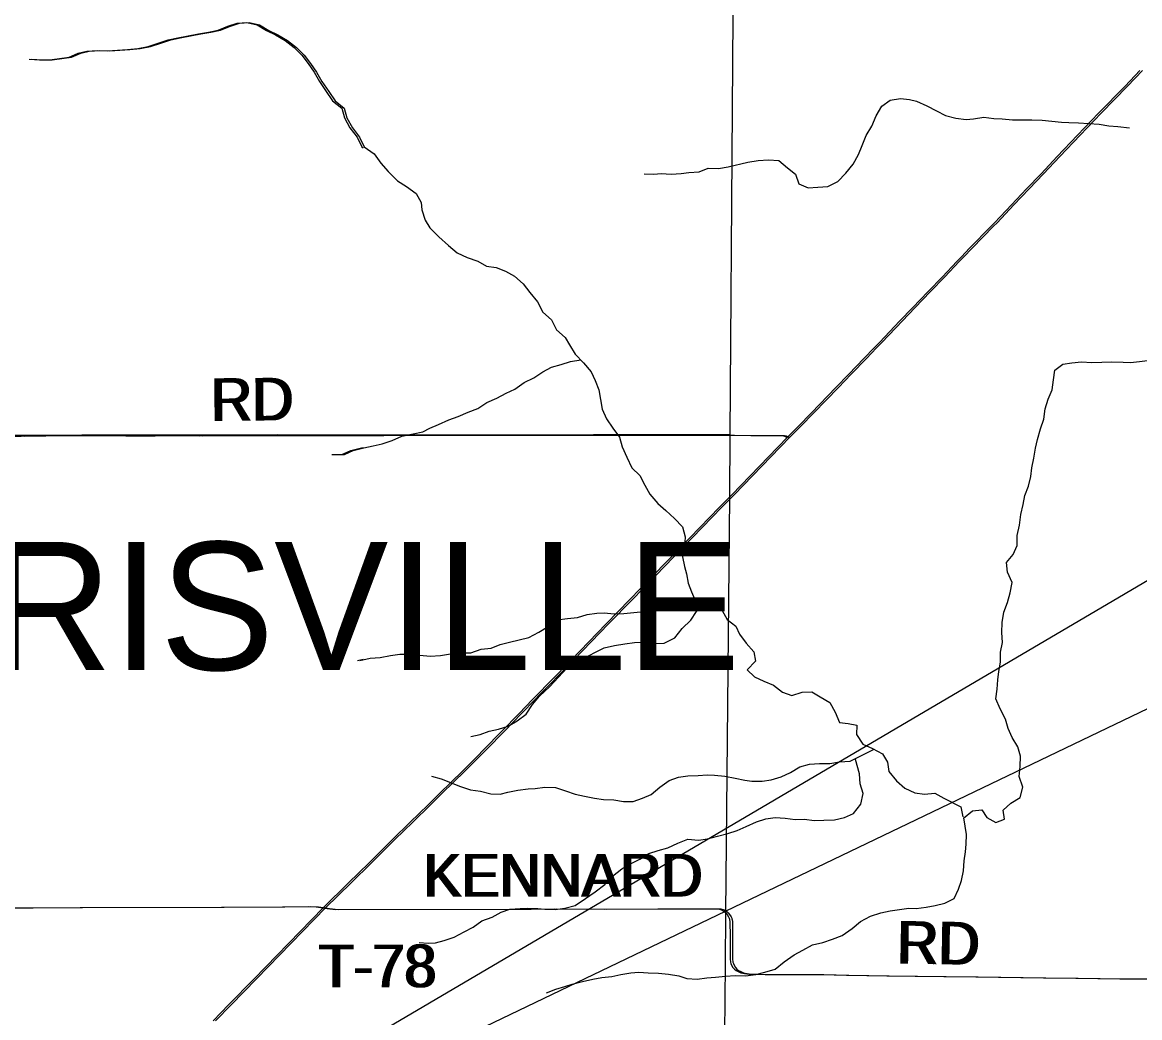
# Model space of a CAD drawing. Extents: x 0 to 34, y 0 to 22.
# Drawn here: x 19.587 to 21.074, y 7.956 to 9.282 of the extents above; entities that cross this region are included whole.
import ezdxf

# ---------------------------------------------------------------- set-up
doc = ezdxf.new("R2010")
doc.units = 0
for name, color, linetype in [('GM_X_County_Road', 7, 'Continuous'), ('GM_X_Minor_River', 7, 'Continuous'), ('GM_X_Rail_Line', 7, 'Continuous'), ('GM_X_Township_Road', 7, 'Continuous'), ('GM_X_Township_Road_Text', 7, 'Continuous'), ('GM_X_Township_Text', 7, 'Continuous'), ('GM_X_US_Route', 7, 'Continuous'), ('SH_Text', 7, 'Continuous')]:
    doc.layers.add(name, color=color, linetype=linetype)

msp = doc.modelspace()

# ---------------------------------------------------------------- linework, layer by layer
at = {"layer": 'GM_X_County_Road'}
for points in [[(19.5413, 8.1024), (19.5976, 8.1027), (19.6634, 8.103), (19.8518, 8.1034), (19.9328, 8.1038), (19.9669, 8.1043), (19.9777, 8.1038), (19.9869, 8.1027)], [(19.59, 8.1027), (19.6009, 8.1027), (19.6667, 8.103), (19.8551, 8.1034), (19.936, 8.1038), (19.9702, 8.1043), (19.981, 8.1038), (19.9902, 8.1027)]]:
    msp.add_lwpolyline(points, dxfattribs=at)
at = {"layer": 'GM_X_Minor_River'}
msp.add_line((20.0328, 8.4321), (20.0404, 8.4339), dxfattribs=at)
for points in [[(19.5958, 9.2332), (19.6095, 9.2322), (19.6228, 9.232), (19.6358, 9.234), (19.6487, 9.2357), (19.661, 9.2408), (19.6725, 9.2436), (19.6866, 9.2445), (19.6995, 9.2439), (19.7132, 9.2451), (19.7265, 9.246), (19.7403, 9.2473), (19.754, 9.2497), (19.7674, 9.2544), (19.7808, 9.2587), (19.7934, 9.2612), (19.8209, 9.2668), (19.8342, 9.2688), (19.8472, 9.2716), (19.8602, 9.2771), (19.8725, 9.281), (19.8854, 9.2819), (19.8991, 9.2786), (19.9115, 9.2712), (19.9236, 9.2653), (19.9364, 9.2578), (19.9484, 9.2485), (19.9585, 9.2384), (19.9671, 9.2273), (19.9749, 9.2157), (19.9822, 9.2034), (19.9911, 9.19), (19.9997, 9.1777), (20.0117, 9.1676), (20.0153, 9.155), (20.0226, 9.1415), (20.0323, 9.1292), (20.0386, 9.1162), (20.0404, 9.1149)], [(19.5991, 9.2332), (19.6128, 9.2322), (19.6261, 9.232), (19.639, 9.234), (19.652, 9.2357), (19.6643, 9.2408), (19.6757, 9.2436), (19.6898, 9.2445), (19.7028, 9.2439), (19.7165, 9.2451), (19.7298, 9.246), (19.7435, 9.2473), (19.7573, 9.2497), (19.7707, 9.2544), (19.7841, 9.2587), (19.7967, 9.2612), (19.8241, 9.2668), (19.8375, 9.2688), (19.8505, 9.2716), (19.8635, 9.2771), (19.8758, 9.281), (19.8887, 9.2819), (19.9024, 9.2786), (19.9148, 9.2712), (19.9269, 9.2653), (19.9397, 9.2578), (19.9517, 9.2485), (19.9618, 9.2384), (19.9703, 9.2273), (19.9781, 9.2157), (19.9855, 9.2034), (19.9944, 9.19), (20.003, 9.1777), (20.015, 9.1676), (20.0185, 9.155), (20.0259, 9.1415), (20.0356, 9.1292), (20.0418, 9.1162), (20.055, 9.1068), (20.0639, 9.0945), (20.0736, 9.0833), (20.0859, 9.0709), (20.098, 9.0635), (20.1108, 9.0542), (20.1174, 9.0419), (20.1184, 9.0324), (20.1227, 9.0186), (20.129, 9.0082), (20.141, 8.9963), (20.1541, 8.9846), (20.1653, 8.9749), (20.1789, 8.969), (20.1929, 8.9638), (20.2046, 8.9571), (20.2175, 8.9557), (20.23, 8.9506), (20.242, 8.9439), (20.2533, 8.9338), (20.2622, 8.9223), (20.2723, 8.9099), (20.2796, 8.8961), (20.2909, 8.8857), (20.2979, 8.8726), (20.3091, 8.8622), (20.315, 8.8526), (20.3228, 8.8399), (20.3336, 8.8287), (20.3441, 8.8163), (20.3492, 8.8048), (20.3543, 8.7926), (20.3584, 8.7667), (20.3643, 8.754), (20.3728, 8.7417), (20.3818, 8.7294), (20.385, 8.7164), (20.3916, 8.703), (20.3982, 8.6885), (20.4086, 8.6784), (20.4153, 8.6657), (20.4219, 8.6535), (20.4327, 8.6411), (20.4432, 8.6318), (20.4548, 8.6213), (20.4653, 8.6101), (20.4689, 8.5968), (20.4682, 8.5827), (20.4657, 8.5699), (20.4682, 8.5573), (20.4707, 8.5474), (20.4731, 8.5352), (20.4775, 8.5233), (20.4826, 8.5111), (20.4951, 8.5086), (20.5077, 8.5091), (20.5182, 8.4986), (20.5248, 8.4867), (20.5364, 8.4778), (20.5416, 8.4671), (20.5505, 8.4551), (20.5606, 8.4436), (20.5626, 8.431)], [(20.4145, 9.0802), (20.4274, 9.08), (20.4369, 9.0806), (20.4506, 9.0796), (20.4639, 9.0805), (20.4739, 9.0822), (20.4876, 9.0831), (20.4998, 9.0878), (20.5135, 9.0875), (20.5265, 9.0896), (20.5525, 9.0956), (20.5662, 9.098), (20.5799, 9.0989), (20.5936, 9.0979), (20.6052, 9.0882), (20.6161, 9.0796), (20.6205, 9.067), (20.6329, 9.0615), (20.6455, 9.0627), (20.6588, 9.0636), (20.6723, 9.0702), (20.6831, 9.0811), (20.6928, 9.093), (20.6999, 9.1058), (20.7047, 9.1179), (20.7102, 9.1311), (20.7177, 9.1439), (20.7232, 9.1575), (20.7307, 9.1706), (20.7419, 9.1784), (20.7556, 9.1808), (20.7677, 9.1791), (20.7772, 9.177), (20.7908, 9.1707), (20.8036, 9.164), (20.8157, 9.1581), (20.8293, 9.1544), (20.843, 9.1526), (20.8529, 9.1536), (20.8666, 9.1556), (20.8799, 9.1539), (20.8913, 9.1537), (20.905, 9.1523), (20.9168, 9.1521), (20.9305, 9.1522), (20.9442, 9.1519), (20.9571, 9.1502), (20.97, 9.1492), (20.9799, 9.1486), (20.9928, 9.148), (21.0065, 9.1474), (21.0202, 9.1464), (21.0331, 9.1443), (21.0452, 9.1433), (21.0609, 9.1415)], [(20.002, 8.7062), (20.0153, 8.7064), (20.0272, 8.7119), (20.0414, 8.7154), (20.0536, 8.7179), (20.0658, 8.7207), (20.0788, 8.725), (20.0919, 8.7308), (20.1067, 8.734), (20.1197, 8.7368), (20.1293, 8.7416), (20.1408, 8.7463), (20.1546, 8.7525), (20.1669, 8.7572), (20.1803, 8.7627), (20.1929, 8.7678), (20.2049, 8.7755), (20.2183, 8.7814), (20.2306, 8.788), (20.2421, 8.7935), (20.2548, 8.8024), (20.2675, 8.8086), (20.2794, 8.8163), (20.2913, 8.8226), (20.3039, 8.8265), (20.3165, 8.8301), (20.3303, 8.8325)], [(20.8398, 8.222), (20.8518, 8.2317), (20.864, 8.233), (20.8707, 8.223), (20.8827, 8.2163), (20.8942, 8.2206), (20.8925, 8.2328), (20.9029, 8.2418), (20.9149, 8.2495), (20.9185, 8.2635), (20.9138, 8.2773), (20.9152, 8.2909), (20.9154, 8.3046), (20.9119, 8.3172), (20.9045, 8.3295), (20.899, 8.3414), (20.8954, 8.354), (20.8884, 8.3678), (20.8829, 8.3808), (20.8843, 8.394), (20.8852, 8.4062), (20.8866, 8.4175), (20.8891, 8.4297), (20.8889, 8.4433), (20.8914, 8.4562), (20.8909, 8.4691), (20.8911, 8.4828), (20.8933, 8.4964), (20.8981, 8.5093), (20.9017, 8.5221), (20.9046, 8.5357), (20.8984, 8.5495), (20.8971, 8.5625), (20.906, 8.5733), (20.9112, 8.5854), (20.911, 8.5987), (20.9143, 8.6123), (20.9161, 8.6263), (20.919, 8.6396), (20.9214, 8.6517), (20.9262, 8.6641), (20.9295, 8.677), (20.9308, 8.6887), (20.9333, 8.7016), (20.9355, 8.7149), (20.938, 8.7266), (20.942, 8.7406), (20.9468, 8.7534), (20.9486, 8.7674), (20.9522, 8.7799), (20.9578, 8.7927), (20.9595, 8.806), (20.9612, 8.8189), (20.9717, 8.8267), (20.9839, 8.8287), (20.9968, 8.83), (21.0105, 8.829), (21.0238, 8.8295), (21.0372, 8.8297), (21.0524, 8.8294), (21.0619, 8.8288), (21.0741, 8.8301), (21.0847, 8.8318)], [(19.9987, 8.7062), (20.0121, 8.7064), (20.024, 8.7119), (20.0381, 8.7154), (20.0404, 8.7159)], [(20.0361, 8.4321), (20.0498, 8.4353), (20.0628, 8.4362), (20.0765, 8.4386), (20.0891, 8.4406), (20.1028, 8.4404), (20.1157, 8.439), (20.1294, 8.4376), (20.1431, 8.4385), (20.1568, 8.441), (20.1706, 8.4422), (20.1835, 8.4424), (20.1973, 8.4471), (20.2106, 8.4483), (20.2229, 8.4534), (20.2351, 8.4566), (20.2481, 8.4594), (20.2611, 8.4626), (20.2741, 8.4696), (20.2868, 8.4774), (20.2988, 8.4863), (20.3125, 8.4879), (20.3255, 8.4892), (20.3385, 8.4935), (20.3514, 8.4952), (20.361, 8.4954), (20.3746, 8.4944), (20.3876, 8.4945), (20.4009, 8.4958), (20.4139, 8.4971), (20.4257, 8.4995), (20.4379, 8.5016), (20.4513, 8.5036), (20.4631, 8.5069), (20.4802, 8.5128)], [(20.1835, 8.3307), (20.1961, 8.3335), (20.2079, 8.3378), (20.2205, 8.3407), (20.2332, 8.3446), (20.2455, 8.3516), (20.2574, 8.3605), (20.2656, 8.3733), (20.2753, 8.3845), (20.2885, 8.3968), (20.3005, 8.4099), (20.3114, 8.4218), (20.3229, 8.4296), (20.3356, 8.4355), (20.3486, 8.4428), (20.3613, 8.4487), (20.375, 8.4518), (20.3888, 8.4542), (20.4017, 8.4559), (20.4155, 8.4564), (20.4284, 8.4547), (20.4413, 8.4552), (20.4551, 8.4622), (20.4649, 8.4745), (20.4765, 8.4857), (20.4918, 8.5087)], [(20.5626, 8.431), (20.5518, 8.4198), (20.5615, 8.4101), (20.574, 8.4046), (20.5868, 8.399), (20.5985, 8.3897), (20.6109, 8.3853), (20.6247, 8.39), (20.6377, 8.3901), (20.649, 8.3838), (20.6618, 8.376), (20.6688, 8.3634), (20.6746, 8.3496), (20.686, 8.3482), (20.6978, 8.3457), (20.6972, 8.3336), (20.7057, 8.3205), (20.7185, 8.315), (20.7317, 8.3079), (20.7384, 8.2964), (20.7404, 8.2842), (20.7505, 8.2718), (20.7614, 8.2618), (20.775, 8.2558), (20.7879, 8.2541), (20.8016, 8.2554), (20.8136, 8.2487), (20.8363, 8.2369), (20.8387, 8.2239)], [(20.1312, 8.2781), (20.1441, 8.2744), (20.1698, 8.2641), (20.1834, 8.2596), (20.1967, 8.2579), (20.2103, 8.2546), (20.2229, 8.254), (20.2328, 8.2565), (20.2462, 8.2593), (20.2599, 8.2609), (20.2694, 8.2615), (20.2824, 8.2632), (20.2964, 8.2629), (20.3097, 8.2585), (20.3225, 8.2541), (20.335, 8.2512), (20.3483, 8.2487), (20.3605, 8.247), (20.3742, 8.2463), (20.387, 8.2442), (20.4, 8.244), (20.4122, 8.2487), (20.4237, 8.2534), (20.4353, 8.2631), (20.4477, 8.2724), (20.4603, 8.2767), (20.4725, 8.2784), (20.4862, 8.2789), (20.4984, 8.2798), (20.5079, 8.2793), (20.5219, 8.2779), (20.5356, 8.2753), (20.5485, 8.2728), (20.558, 8.2711), (20.5717, 8.2713), (20.5835, 8.273), (20.5969, 8.2769), (20.6095, 8.2827), (20.6218, 8.2905), (20.6348, 8.2941), (20.6478, 8.295), (20.6615, 8.2947), (20.6745, 8.2971), (20.6886, 8.298), (20.72, 8.3134)], [(20.1148, 8.0565), (20.127, 8.0555), (20.1365, 8.0561), (20.1483, 8.0589), (20.1617, 8.0636), (20.1748, 8.0706), (20.1867, 8.0769), (20.1982, 8.0854), (20.212, 8.0901), (20.2239, 8.0967), (20.2358, 8.101), (20.2495, 8.1019), (20.259, 8.1021), (20.2727, 8.1015), (20.2822, 8.101), (20.2959, 8.1003), (20.3089, 8.102), (20.3226, 8.1059), (20.3365, 8.1152), (20.3492, 8.1241), (20.3619, 8.1337), (20.3724, 8.1446), (20.3847, 8.1546), (20.3963, 8.1612), (20.4085, 8.1675), (20.4209, 8.1748), (20.4331, 8.1788), (20.4461, 8.1827), (20.4591, 8.1886), (20.4725, 8.194), (20.4866, 8.1926), (20.4988, 8.1943), (20.5122, 8.1979), (20.526, 8.2018), (20.5382, 8.2054), (20.5505, 8.2109), (20.5639, 8.2171), (20.5765, 8.221), (20.5891, 8.2227), (20.602, 8.2221), (20.6157, 8.2203), (20.6279, 8.2209), (20.6408, 8.2191), (20.6537, 8.2193), (20.6678, 8.2198), (20.6812, 8.223), (20.6931, 8.2284), (20.7028, 8.2408), (20.7061, 8.2548), (20.7021, 8.2678), (20.7012, 8.2811), (20.696, 8.3002)], [(20.2845, 7.9892), (20.2967, 7.9943), (20.309, 7.9979), (20.3185, 8.0008), (20.3323, 8.0043), (20.346, 8.0075), (20.3579, 8.0096), (20.3712, 8.0112), (20.3834, 8.0137), (20.3968, 8.0161), (20.4075, 8.017), (20.42, 8.016), (20.4337, 8.0154), (20.447, 8.0144), (20.4606, 8.0119), (20.4712, 8.0083), (20.4849, 8.0077), (20.4979, 8.0093), (20.5093, 8.0103), (20.5227, 8.0115), (20.5356, 8.0124), (20.5493, 8.0118), (20.563, 8.0139), (20.5753, 8.0167), (20.589, 8.021), (20.601, 8.0306), (20.6141, 8.0399), (20.6256, 8.0462), (20.6387, 8.0531), (20.6524, 8.0563), (20.6654, 8.061), (20.6781, 8.0657), (20.6912, 8.075), (20.7027, 8.0843), (20.7158, 8.0913), (20.7296, 8.096), (20.7422, 8.0988), (20.7544, 8.1004), (20.767, 8.1021), (20.7765, 8.1016), (20.7898, 8.1036), (20.802, 8.1057), (20.8147, 8.1089), (20.8273, 8.1151), (20.8329, 8.1275), (20.8372, 8.1388), (20.8397, 8.1517), (20.8404, 8.1654), (20.8421, 8.1771), (20.8434, 8.1874), (20.8436, 8.2003), (20.84, 8.2224)]]:
    msp.add_lwpolyline(points, dxfattribs=at)
at = {"layer": 'GM_X_Rail_Line'}
msp.add_lwpolyline([(20.5433, 10.4647), (15.8135, 10.4647), (15.8135, 8.7139), (16.1653, 8.7131), (16.4652, 8.7133), (17.2709, 8.7114), (17.9656, 8.7159), (18.1069, 8.7167), (19.0111, 8.7263), (19.2746, 8.7302), (19.6659, 8.7321), (19.9266, 8.7325), (20.1506, 8.7322), (20.3472, 8.7326), (20.5292, 8.7328), (20.535, 9.5999), (20.5348, 9.6651)], close=True, dxfattribs=at)
msp.add_lwpolyline([(20.4887, 3.7091), (20.4914, 4.1177), (20.4925, 4.2835), (20.4927, 4.3065), (20.4958, 4.7683), (20.5054, 6.217), (20.5134, 7.0511), (20.5134, 7.0566), (20.5135, 7.0632), (20.5156, 7.2882), (20.5226, 8.0269), (20.5233, 8.0956), (20.5285, 8.6505), (20.5292, 8.7328), (20.3472, 8.7326), (20.1506, 8.7322), (19.9266, 8.7325), (19.6659, 8.7321), (19.2746, 8.7302), (19.0111, 8.7263), (18.1069, 8.7167), (17.9656, 8.7159), (17.2709, 8.7114)], dxfattribs=at)
at = {"layer": 'GM_X_Township_Road'}
for points in [[(19.0112, 8.7275), (19.0295, 8.7278), (19.144, 8.7281), (19.2254, 8.7289), (19.2996, 8.7293), (19.3534, 8.7292), (19.4535, 8.7298), (19.5551, 8.7305), (19.643, 8.7315), (19.7241, 8.7313), (19.7602, 8.7312), (19.787, 8.7316), (19.8225, 8.7313), (19.9466, 8.7316), (20.0646, 8.7318), (20.1351, 8.732), (20.179, 8.7322), (20.3605, 8.7321), (20.4361, 8.732), (20.507, 8.7321)], [(19.59, 8.7309), (19.6462, 8.7315), (19.7273, 8.7313), (19.7634, 8.7312), (19.7903, 8.7316), (19.8258, 8.7313), (19.9499, 8.7316), (20.0678, 8.7318), (20.1384, 8.732), (20.1823, 8.7322), (20.3638, 8.7321), (20.4394, 8.732), (20.5102, 8.7321)], [(20.507, 8.7321), (20.5179, 8.7321), (20.5314, 8.7322)], [(20.5102, 8.7321), (20.5212, 8.7321), (20.5347, 8.7322)], [(20.5314, 8.7322), (20.5565, 8.7319), (20.5981, 8.7318), (20.6002, 8.7313), (20.6023, 8.7305), (20.6048, 8.7291)], [(20.5347, 8.7322), (20.5597, 8.7319), (20.6014, 8.7318), (20.6035, 8.7313), (20.6056, 8.7305), (20.608, 8.7291)], [(19.9869, 8.1027), (19.9923, 8.1017), (20.0037, 8.1005), (20.2607, 8.1008), (20.2947, 8.1011), (20.3613, 8.101), (20.4327, 8.1011), (20.4739, 8.1012), (20.5096, 8.1014), (20.5134, 8.1011), (20.5176, 8.0998), (20.5184, 8.0994)], [(19.9902, 8.1027), (19.9956, 8.1017), (20.007, 8.1005), (20.2639, 8.1008), (20.2979, 8.1011), (20.3646, 8.101), (20.4359, 8.1011), (20.4772, 8.1012), (20.5129, 8.1014), (20.5166, 8.1011), (20.5209, 8.0998), (20.5217, 8.0994)], [(20.5184, 8.0994), (20.5207, 8.0983), (20.5232, 8.096), (20.525, 8.0937), (20.5269, 8.0907), (20.5277, 8.0889), (20.5281, 8.0876)], [(20.5217, 8.0994), (20.524, 8.0983), (20.5265, 8.096), (20.5283, 8.0937), (20.5302, 8.0907), (20.531, 8.0889), (20.5314, 8.0876)], [(20.5281, 8.0876), (20.5283, 8.087), (20.5287, 8.0838), (20.529, 8.0649), (20.5288, 8.0348), (20.5295, 8.0301), (20.53, 8.0285)], [(20.5314, 8.0876), (20.5316, 8.087), (20.532, 8.0838), (20.5322, 8.0649), (20.532, 8.0348), (20.5327, 8.0301), (20.5333, 8.0285)], [(20.53, 8.0285), (20.5308, 8.0264), (20.5326, 8.0231), (20.5347, 8.0208), (20.537, 8.0191), (20.5398, 8.0177), (20.5434, 8.016), (20.5481, 8.0149), (20.5541, 8.0143), (20.5661, 8.0141), (20.5758, 8.0139), (20.6184, 8.014), (20.6505, 8.0136), (20.6838, 8.013), (20.7375, 8.0121), (20.7751, 8.0116), (20.8134, 8.0112), (20.8559, 8.0105), (20.9463, 8.0094), (20.9891, 8.0088), (21.0478, 8.0082), (21.0813, 8.0079), (21.0887, 8.0078)], [(20.5333, 8.0285), (20.5341, 8.0264), (20.5359, 8.0231), (20.538, 8.0208), (20.5402, 8.0191), (20.5431, 8.0177), (20.5467, 8.016), (20.5514, 8.0149), (20.5573, 8.0143), (20.5693, 8.0141), (20.5791, 8.0139), (20.6216, 8.014), (20.6538, 8.0136), (20.6871, 8.013), (20.7408, 8.0121), (20.7784, 8.0116), (20.8167, 8.0112), (20.8592, 8.0105), (20.9495, 8.0094), (20.9924, 8.0088), (21.0511, 8.0082), (21.0845, 8.0079), (21.0919, 8.0078)]]:
    msp.add_lwpolyline(points, dxfattribs=at)
at = {"layer": 'GM_X_US_Route'}
for points in [[(20.6048, 8.7291), (20.6195, 8.7437), (20.6372, 8.7617), (20.6698, 8.7955), (20.6871, 8.8134), (20.7071, 8.8344), (20.7205, 8.8483), (20.7278, 8.8558), (20.755, 8.8846), (20.7717, 8.9017), (20.7925, 8.9234), (20.8116, 8.9432), (20.8307, 8.9633), (20.8368, 8.9696), (20.8478, 8.9812), (20.8763, 9.0105), (20.8811, 9.0152), (20.9034, 9.0389), (20.9236, 9.0602), (20.9431, 9.0804), (20.9645, 9.1035), (20.9916, 9.1318), (21.0196, 9.1609), (21.0547, 9.1972), (21.0746, 9.218)], [(20.608, 8.7291), (20.6228, 8.7437), (20.6404, 8.7617), (20.6731, 8.7955), (20.6903, 8.8134), (20.7103, 8.8344), (20.7238, 8.8483), (20.731, 8.8558), (20.7583, 8.8846), (20.7749, 8.9017), (20.7957, 8.9234), (20.8149, 8.9432), (20.834, 8.9633), (20.8401, 8.9696), (20.8511, 8.9812), (20.8796, 9.0105), (20.8843, 9.0152), (20.9066, 9.0389), (20.9269, 9.0602), (20.9463, 9.0804), (20.9678, 9.1035), (20.9949, 9.1318), (21.0228, 9.1609), (21.058, 9.1972), (21.0779, 9.218)], [(20.5312, 8.6527), (20.5923, 8.7163), (20.5932, 8.7171), (20.6048, 8.7291)], [(20.5345, 8.6527), (20.5956, 8.7163), (20.5964, 8.7171), (20.608, 8.7291)], [(19.8404, 7.9522), (19.8612, 7.9735), (19.895, 8.0082), (19.9869, 8.1027), (20.021, 8.136), (20.0482, 8.1627), (20.0559, 8.1702), (20.0795, 8.1934), (20.1031, 8.2167), (20.1267, 8.2399), (20.1467, 8.2596), (20.1524, 8.2652), (20.1773, 8.2897), (20.1919, 8.304), (20.2011, 8.3135), (20.2251, 8.3381), (20.248, 8.3616), (20.266, 8.3801), (20.2664, 8.3804), (20.2715, 8.3857), (20.2895, 8.4042), (20.2946, 8.4095), (20.3125, 8.4278), (20.3176, 8.4331), (20.3406, 8.4568), (20.3639, 8.4807), (20.3956, 8.5133), (20.4231, 8.5415), (20.4266, 8.5452), (20.4623, 8.5823), (20.5149, 8.6363), (20.5312, 8.6527)], [(19.8437, 7.9522), (19.8645, 7.9735), (19.8982, 8.0082), (19.9902, 8.1027), (20.0243, 8.136), (20.0515, 8.1627), (20.0591, 8.1702), (20.0827, 8.1934), (20.1064, 8.2167), (20.13, 8.2399), (20.15, 8.2596), (20.1557, 8.2652), (20.1806, 8.2897), (20.1952, 8.304), (20.2044, 8.3135), (20.2284, 8.3381), (20.2513, 8.3616), (20.2693, 8.3801), (20.2696, 8.3804), (20.2747, 8.3857), (20.2927, 8.4042), (20.2979, 8.4095), (20.3157, 8.4278), (20.3209, 8.4331), (20.3439, 8.4568), (20.3671, 8.4807), (20.3988, 8.5133), (20.4263, 8.5415), (20.4299, 8.5452), (20.4656, 8.5823), (20.5181, 8.6363), (20.5345, 8.6527)]]:
    msp.add_lwpolyline(points, dxfattribs=at)
at = {"layer": 'SH_Text'}
msp.add_lwpolyline([(21.5924, 8.6112), (19.5081, 7.6113), (21.2081, 8.6112)], close=True, dxfattribs=at)

# ---------------------------------------------------------------- texts
at = {"layer": 'GM_X_Township_Road_Text'}
for s, rotation, p in [('RD', 0.4936, (19.8363, 8.7511)), ('RD', 0.4936, (19.8395, 8.7511)), ('KENNARD', 0, (20.119, 8.1176)), ('KENNARD', 0, (20.1222, 8.1176)), ('RD', 359.0128, (20.7493, 8.0284)), ('RD', 359.0128, (20.7526, 8.0284)), ('T-78', 0, (19.9798, 7.9969)), ('T-78', 0, (19.9831, 7.9969))]:
    msp.add_text(s, height=0.05682, rotation=rotation, dxfattribs=at).set_placement(p)
at = {"layer": 'GM_X_Township_Text'}
msp.add_text('HARRISVILLE', height=0.170455, rotation=0, dxfattribs=at).set_placement((19.0606, 8.4194))

doc.saveas('drawing.dxf')
